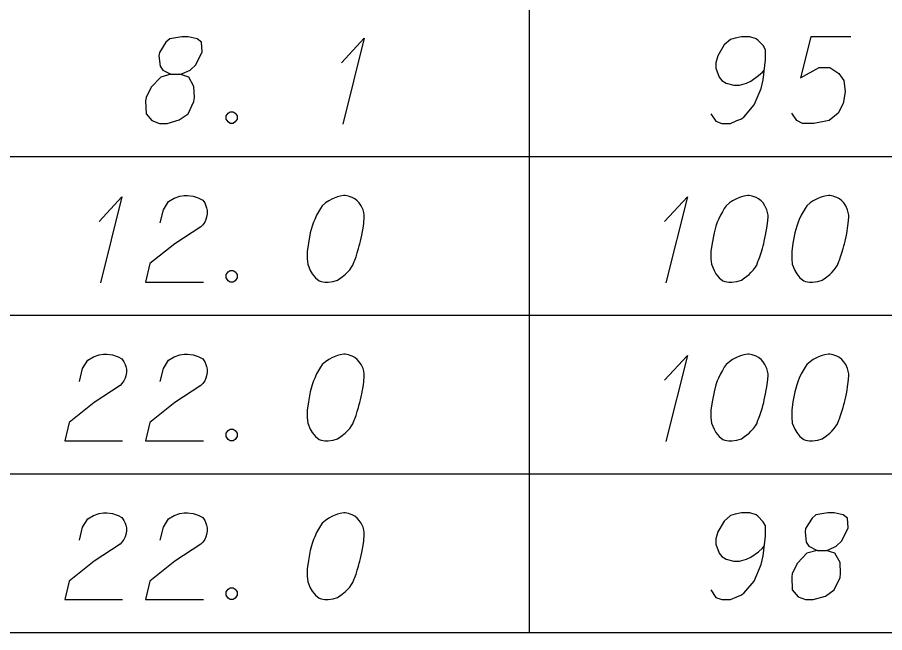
# Model space of a CAD drawing. Extents: x 2074207 to 2076812, y 516372 to 523312.
# Drawn here: x 2076621.77 to 2076669.87, y 517064.46 to 517098.58 of the extents above; entities that cross this region are included whole.
import ezdxf

# ---------------------------------------------------------------- set-up
doc = ezdxf.new("R2010")
doc.units = 0
for name, color, linetype in [('Prop DirtTable_ Soil Test Results - Outline (Major)', 7, 'Continuous'), ('Prop DirtTable_ Soil Test Results - Outline (Minor)', 7, 'Continuous'), ('Prop DirtTable_ Soil Test Results - Tx (Sample Data)', 7, 'Continuous')]:
    doc.layers.add(name, color=color, linetype=linetype)

msp = doc.modelspace()

# ---------------------------------------------------------------- linework, layer by layer
at = {"layer": 'Prop DirtTable_ Soil Test Results - Outline (Major)'}
msp.add_line((2076260.609, 517064.455), (2076811.903, 517064.455), dxfattribs=at)
at = {"layer": 'Prop DirtTable_ Soil Test Results - Outline (Minor)'}
for p, q in [((2076650.154, 517099.655), (2076650.154, 517090.855)), ((2076260.609, 517090.855), (2076811.903, 517090.855)), ((2076260.609, 517090.855), (2076811.903, 517090.855)), ((2076650.154, 517090.855), (2076650.154, 517082.055)), ((2076260.609, 517082.055), (2076811.903, 517082.055)), ((2076260.609, 517082.055), (2076811.903, 517082.055)), ((2076650.154, 517082.055), (2076650.154, 517073.255)), ((2076260.609, 517073.255), (2076811.903, 517073.255)), ((2076260.609, 517073.255), (2076811.903, 517073.255)), ((2076650.154, 517073.255), (2076650.154, 517064.455)), ((2076260.609, 517064.455), (2076811.903, 517064.455))]:
    msp.add_line(p, q, dxfattribs=at)
at = {"layer": 'Prop DirtTable_ Soil Test Results - Tx (Sample Data)'}
for points in [[(2076630.287, 517095.419), (2076630.78, 517095.419), (2076630.922, 517095.457), (2076631.345, 517095.646), (2076631.662, 517095.948), (2076632.015, 517096.667), (2076631.98, 517097.196), (2076631.733, 517097.385), (2076631.239, 517097.498), (2076630.886, 517097.498), (2076630.216, 517097.385), (2076630.004, 517097.196), (2076629.652, 517096.629), (2076629.616, 517096.44), (2076629.687, 517095.873), (2076629.828, 517095.646), (2076630.287, 517095.419), (2076629.722, 517095.268), (2076629.193, 517094.701), (2076628.911, 517094.134), (2076628.876, 517093.945), (2076628.911, 517093.227), (2076629.228, 517092.849), (2076629.652, 517092.698), (2076630.075, 517092.698), (2076630.745, 517092.887), (2076631.239, 517093.227), (2076631.557, 517093.907), (2076631.592, 517094.134), (2076631.557, 517094.739), (2076631.274, 517095.268), (2076630.78, 517095.419)], [(2076639.74, 517096.062), (2076641.01, 517097.422), (2076639.811, 517092.66)], [(2076660.236, 517093.227), (2076660.518, 517092.811), (2076660.835, 517092.698), (2076661.329, 517092.698), (2076661.682, 517092.849), (2076661.894, 517092.925), (2076662.07, 517093.038), (2076662.634, 517093.718), (2076663.022, 517094.626), (2076663.128, 517095.117), (2076663.269, 517096.213), (2076663.269, 517096.78), (2076663.128, 517097.007), (2076662.846, 517097.309), (2076662.74, 517097.385), (2076662.387, 517097.498), (2076661.929, 517097.498), (2076661.576, 517097.422), (2076661.329, 517097.347), (2076660.976, 517097.044), (2076660.624, 517096.44), (2076660.518, 517096.062), (2076660.518, 517095.759), (2076660.694, 517095.268), (2076660.835, 517095.079), (2076661.082, 517094.928), (2076661.506, 517094.815), (2076661.823, 517094.815), (2076662.211, 517094.928), (2076662.458, 517095.041), (2076662.881, 517095.344), (2076663.093, 517095.533), (2076663.199, 517095.646)], [(2076667.996, 517097.498), (2076665.774, 517097.498), (2076665.209, 517095.23), (2076666.232, 517095.797), (2076666.832, 517095.797), (2076667.326, 517095.457), (2076667.608, 517095.079), (2076667.679, 517094.437), (2076667.573, 517093.794), (2076667.291, 517093.265), (2076666.797, 517092.849), (2076665.95, 517092.698), (2076665.315, 517092.698), (2076664.998, 517092.849), (2076664.716, 517093.265)], [(2076633.567, 517093.341), (2076633.744, 517093.341), (2076633.849, 517093.265), (2076633.955, 517093.114), (2076633.955, 517092.925), (2076633.849, 517092.774), (2076633.744, 517092.698), (2076633.567, 517092.698), (2076633.461, 517092.774), (2076633.356, 517092.925), (2076633.356, 517093.114), (2076633.461, 517093.265), (2076633.567, 517093.341)], [(2076626.3, 517087.262), (2076627.57, 517088.622), (2076626.371, 517083.86)], [(2076629.687, 517087.186), (2076629.863, 517087.904), (2076630.146, 517088.358), (2076630.463, 517088.547), (2076630.78, 517088.66), (2076631.027, 517088.698), (2076631.204, 517088.698), (2076631.521, 517088.66), (2076631.733, 517088.585), (2076631.839, 517088.547), (2076632.05, 517088.433), (2076632.156, 517088.282), (2076632.227, 517088.131), (2076632.262, 517088.018), (2076632.297, 517087.867), (2076632.297, 517087.678), (2076632.262, 517087.489), (2076632.227, 517087.375), (2076632.156, 517087.224), (2076632.05, 517087.073), (2076631.945, 517086.959), (2076630.498, 517086.015), (2076629.123, 517084.918), (2076628.876, 517083.898), (2076632.086, 517083.898)], [(2076639.952, 517088.698), (2076639.882, 517088.698), (2076639.67, 517088.66), (2076639.529, 517088.622), (2076639.423, 517088.585), (2076639.247, 517088.509), (2076639.035, 517088.396), (2076638.859, 517088.282), (2076638.682, 517088.131), (2076638.576, 517087.98), (2076638.471, 517087.791), (2076638.365, 517087.602), (2076638.259, 517087.375), (2076638.188, 517087.224), (2076638.118, 517086.997), (2076638.012, 517086.619), (2076637.906, 517086.052), (2076637.836, 517085.599), (2076637.836, 517085.183), (2076637.871, 517084.881), (2076638.012, 517084.541), (2076638.118, 517084.352), (2076638.294, 517084.125), (2076638.506, 517083.974), (2076638.612, 517083.936), (2076638.823, 517083.898), (2076639, 517083.898), (2076639.282, 517083.936), (2076639.529, 517084.011), (2076639.705, 517084.125), (2076639.952, 517084.314), (2076640.058, 517084.427), (2076640.199, 517084.578), (2076640.305, 517084.729), (2076640.375, 517084.843), (2076640.446, 517085.032), (2076640.481, 517085.107), (2076640.552, 517085.296), (2076640.622, 517085.523), (2076640.693, 517085.75), (2076640.728, 517085.901), (2076640.763, 517086.015), (2076640.799, 517086.166), (2076640.869, 517086.506), (2076640.905, 517086.695), (2076640.94, 517086.884), (2076640.975, 517087.148), (2076641.01, 517087.489), (2076641.01, 517087.602), (2076640.975, 517087.753), (2076640.94, 517087.904), (2076640.834, 517088.131), (2076640.728, 517088.282), (2076640.622, 517088.396), (2076640.481, 517088.509), (2076640.34, 517088.585), (2076640.234, 517088.622), (2076640.129, 517088.66), (2076639.952, 517088.698)], [(2076657.66, 517087.262), (2076658.93, 517088.622), (2076657.731, 517083.86)], [(2076662.352, 517088.698), (2076662.282, 517088.698), (2076662.07, 517088.66), (2076661.929, 517088.622), (2076661.823, 517088.585), (2076661.647, 517088.509), (2076661.435, 517088.396), (2076661.259, 517088.282), (2076661.082, 517088.131), (2076660.976, 517087.98), (2076660.871, 517087.791), (2076660.765, 517087.602), (2076660.659, 517087.375), (2076660.588, 517087.224), (2076660.518, 517086.997), (2076660.412, 517086.619), (2076660.306, 517086.052), (2076660.236, 517085.599), (2076660.236, 517085.183), (2076660.271, 517084.881), (2076660.412, 517084.541), (2076660.518, 517084.352), (2076660.694, 517084.125), (2076660.906, 517083.974), (2076661.012, 517083.936), (2076661.223, 517083.898), (2076661.4, 517083.898), (2076661.682, 517083.936), (2076661.929, 517084.011), (2076662.105, 517084.125), (2076662.352, 517084.314), (2076662.458, 517084.427), (2076662.599, 517084.578), (2076662.705, 517084.729), (2076662.775, 517084.843), (2076662.846, 517085.032), (2076662.881, 517085.107), (2076662.952, 517085.296), (2076663.022, 517085.523), (2076663.093, 517085.75), (2076663.128, 517085.901), (2076663.163, 517086.015), (2076663.199, 517086.166), (2076663.269, 517086.506), (2076663.305, 517086.695), (2076663.34, 517086.884), (2076663.375, 517087.148), (2076663.41, 517087.489), (2076663.41, 517087.602), (2076663.375, 517087.753), (2076663.34, 517087.904), (2076663.234, 517088.131), (2076663.128, 517088.282), (2076663.022, 517088.396), (2076662.881, 517088.509), (2076662.74, 517088.585), (2076662.634, 517088.622), (2076662.529, 517088.66), (2076662.352, 517088.698)], [(2076666.832, 517088.698), (2076666.762, 517088.698), (2076666.55, 517088.66), (2076666.409, 517088.622), (2076666.303, 517088.585), (2076666.127, 517088.509), (2076665.915, 517088.396), (2076665.739, 517088.282), (2076665.562, 517088.131), (2076665.456, 517087.98), (2076665.351, 517087.791), (2076665.245, 517087.602), (2076665.139, 517087.375), (2076665.068, 517087.224), (2076664.998, 517086.997), (2076664.892, 517086.619), (2076664.786, 517086.052), (2076664.716, 517085.599), (2076664.716, 517085.183), (2076664.751, 517084.881), (2076664.892, 517084.541), (2076664.998, 517084.352), (2076665.174, 517084.125), (2076665.386, 517083.974), (2076665.492, 517083.936), (2076665.703, 517083.898), (2076665.88, 517083.898), (2076666.162, 517083.936), (2076666.409, 517084.011), (2076666.585, 517084.125), (2076666.832, 517084.314), (2076666.938, 517084.427), (2076667.079, 517084.578), (2076667.185, 517084.729), (2076667.255, 517084.843), (2076667.326, 517085.032), (2076667.361, 517085.107), (2076667.432, 517085.296), (2076667.502, 517085.523), (2076667.573, 517085.75), (2076667.608, 517085.901), (2076667.643, 517086.015), (2076667.679, 517086.166), (2076667.749, 517086.506), (2076667.785, 517086.695), (2076667.82, 517086.884), (2076667.855, 517087.148), (2076667.89, 517087.489), (2076667.89, 517087.602), (2076667.855, 517087.753), (2076667.82, 517087.904), (2076667.714, 517088.131), (2076667.608, 517088.282), (2076667.502, 517088.396), (2076667.361, 517088.509), (2076667.22, 517088.585), (2076667.114, 517088.622), (2076667.009, 517088.66), (2076666.832, 517088.698)], [(2076633.567, 517084.541), (2076633.744, 517084.541), (2076633.849, 517084.465), (2076633.955, 517084.314), (2076633.955, 517084.125), (2076633.849, 517083.974), (2076633.744, 517083.898), (2076633.567, 517083.898), (2076633.461, 517083.974), (2076633.356, 517084.125), (2076633.356, 517084.314), (2076633.461, 517084.465), (2076633.567, 517084.541)], [(2076625.207, 517078.386), (2076625.383, 517079.104), (2076625.666, 517079.558), (2076625.983, 517079.747), (2076626.3, 517079.86), (2076626.547, 517079.898), (2076626.724, 517079.898), (2076627.041, 517079.86), (2076627.253, 517079.785), (2076627.359, 517079.747), (2076627.57, 517079.633), (2076627.676, 517079.482), (2076627.747, 517079.331), (2076627.782, 517079.218), (2076627.817, 517079.067), (2076627.817, 517078.878), (2076627.782, 517078.689), (2076627.747, 517078.575), (2076627.676, 517078.424), (2076627.57, 517078.273), (2076627.465, 517078.159), (2076626.018, 517077.215), (2076624.643, 517076.118), (2076624.396, 517075.098), (2076627.606, 517075.098)], [(2076629.687, 517078.386), (2076629.863, 517079.104), (2076630.146, 517079.558), (2076630.463, 517079.747), (2076630.78, 517079.86), (2076631.027, 517079.898), (2076631.204, 517079.898), (2076631.521, 517079.86), (2076631.733, 517079.785), (2076631.839, 517079.747), (2076632.05, 517079.633), (2076632.156, 517079.482), (2076632.227, 517079.331), (2076632.262, 517079.218), (2076632.297, 517079.067), (2076632.297, 517078.878), (2076632.262, 517078.689), (2076632.227, 517078.575), (2076632.156, 517078.424), (2076632.05, 517078.273), (2076631.945, 517078.159), (2076630.498, 517077.215), (2076629.123, 517076.118), (2076628.876, 517075.098), (2076632.086, 517075.098)], [(2076639.952, 517079.898), (2076639.882, 517079.898), (2076639.67, 517079.86), (2076639.529, 517079.822), (2076639.423, 517079.785), (2076639.247, 517079.709), (2076639.035, 517079.596), (2076638.859, 517079.482), (2076638.682, 517079.331), (2076638.576, 517079.18), (2076638.471, 517078.991), (2076638.365, 517078.802), (2076638.259, 517078.575), (2076638.188, 517078.424), (2076638.118, 517078.197), (2076638.012, 517077.819), (2076637.906, 517077.252), (2076637.836, 517076.799), (2076637.836, 517076.383), (2076637.871, 517076.081), (2076638.012, 517075.741), (2076638.118, 517075.552), (2076638.294, 517075.325), (2076638.506, 517075.174), (2076638.612, 517075.136), (2076638.823, 517075.098), (2076639, 517075.098), (2076639.282, 517075.136), (2076639.529, 517075.211), (2076639.705, 517075.325), (2076639.952, 517075.514), (2076640.058, 517075.627), (2076640.199, 517075.778), (2076640.305, 517075.929), (2076640.375, 517076.043), (2076640.446, 517076.232), (2076640.481, 517076.307), (2076640.552, 517076.496), (2076640.622, 517076.723), (2076640.693, 517076.95), (2076640.728, 517077.101), (2076640.763, 517077.215), (2076640.799, 517077.366), (2076640.869, 517077.706), (2076640.905, 517077.895), (2076640.94, 517078.084), (2076640.975, 517078.348), (2076641.01, 517078.689), (2076641.01, 517078.802), (2076640.975, 517078.953), (2076640.94, 517079.104), (2076640.834, 517079.331), (2076640.728, 517079.482), (2076640.622, 517079.596), (2076640.481, 517079.709), (2076640.34, 517079.785), (2076640.234, 517079.822), (2076640.129, 517079.86), (2076639.952, 517079.898)], [(2076662.352, 517079.898), (2076662.282, 517079.898), (2076662.07, 517079.86), (2076661.929, 517079.822), (2076661.823, 517079.785), (2076661.647, 517079.709), (2076661.435, 517079.596), (2076661.259, 517079.482), (2076661.082, 517079.331), (2076660.976, 517079.18), (2076660.871, 517078.991), (2076660.765, 517078.802), (2076660.659, 517078.575), (2076660.588, 517078.424), (2076660.518, 517078.197), (2076660.412, 517077.819), (2076660.306, 517077.252), (2076660.236, 517076.799), (2076660.236, 517076.383), (2076660.271, 517076.081), (2076660.412, 517075.741), (2076660.518, 517075.552), (2076660.694, 517075.325), (2076660.906, 517075.174), (2076661.012, 517075.136), (2076661.223, 517075.098), (2076661.4, 517075.098), (2076661.682, 517075.136), (2076661.929, 517075.211), (2076662.105, 517075.325), (2076662.352, 517075.514), (2076662.458, 517075.627), (2076662.599, 517075.778), (2076662.705, 517075.929), (2076662.775, 517076.043), (2076662.846, 517076.232), (2076662.881, 517076.307), (2076662.952, 517076.496), (2076663.022, 517076.723), (2076663.093, 517076.95), (2076663.128, 517077.101), (2076663.163, 517077.215), (2076663.199, 517077.366), (2076663.269, 517077.706), (2076663.305, 517077.895), (2076663.34, 517078.084), (2076663.375, 517078.348), (2076663.41, 517078.689), (2076663.41, 517078.802), (2076663.375, 517078.953), (2076663.34, 517079.104), (2076663.234, 517079.331), (2076663.128, 517079.482), (2076663.022, 517079.596), (2076662.881, 517079.709), (2076662.74, 517079.785), (2076662.634, 517079.822), (2076662.529, 517079.86), (2076662.352, 517079.898)], [(2076666.832, 517079.898), (2076666.762, 517079.898), (2076666.55, 517079.86), (2076666.409, 517079.822), (2076666.303, 517079.785), (2076666.127, 517079.709), (2076665.915, 517079.596), (2076665.739, 517079.482), (2076665.562, 517079.331), (2076665.456, 517079.18), (2076665.351, 517078.991), (2076665.245, 517078.802), (2076665.139, 517078.575), (2076665.068, 517078.424), (2076664.998, 517078.197), (2076664.892, 517077.819), (2076664.786, 517077.252), (2076664.716, 517076.799), (2076664.716, 517076.383), (2076664.751, 517076.081), (2076664.892, 517075.741), (2076664.998, 517075.552), (2076665.174, 517075.325), (2076665.386, 517075.174), (2076665.492, 517075.136), (2076665.703, 517075.098), (2076665.88, 517075.098), (2076666.162, 517075.136), (2076666.409, 517075.211), (2076666.585, 517075.325), (2076666.832, 517075.514), (2076666.938, 517075.627), (2076667.079, 517075.778), (2076667.185, 517075.929), (2076667.255, 517076.043), (2076667.326, 517076.232), (2076667.361, 517076.307), (2076667.432, 517076.496), (2076667.502, 517076.723), (2076667.573, 517076.95), (2076667.608, 517077.101), (2076667.643, 517077.215), (2076667.679, 517077.366), (2076667.749, 517077.706), (2076667.785, 517077.895), (2076667.82, 517078.084), (2076667.855, 517078.348), (2076667.89, 517078.689), (2076667.89, 517078.802), (2076667.855, 517078.953), (2076667.82, 517079.104), (2076667.714, 517079.331), (2076667.608, 517079.482), (2076667.502, 517079.596), (2076667.361, 517079.709), (2076667.22, 517079.785), (2076667.114, 517079.822), (2076667.009, 517079.86), (2076666.832, 517079.898)], [(2076657.66, 517078.462), (2076658.93, 517079.822), (2076657.731, 517075.06)], [(2076633.567, 517075.741), (2076633.744, 517075.741), (2076633.849, 517075.665), (2076633.955, 517075.514), (2076633.955, 517075.325), (2076633.849, 517075.174), (2076633.744, 517075.098), (2076633.567, 517075.098), (2076633.461, 517075.174), (2076633.356, 517075.325), (2076633.356, 517075.514), (2076633.461, 517075.665), (2076633.567, 517075.741)], [(2076625.207, 517069.586), (2076625.383, 517070.304), (2076625.666, 517070.758), (2076625.983, 517070.947), (2076626.3, 517071.06), (2076626.547, 517071.098), (2076626.724, 517071.098), (2076627.041, 517071.06), (2076627.253, 517070.985), (2076627.359, 517070.947), (2076627.57, 517070.833), (2076627.676, 517070.682), (2076627.747, 517070.531), (2076627.782, 517070.418), (2076627.817, 517070.267), (2076627.817, 517070.078), (2076627.782, 517069.889), (2076627.747, 517069.775), (2076627.676, 517069.624), (2076627.57, 517069.473), (2076627.465, 517069.359), (2076626.018, 517068.415), (2076624.643, 517067.318), (2076624.396, 517066.298), (2076627.606, 517066.298)], [(2076629.687, 517069.586), (2076629.863, 517070.304), (2076630.146, 517070.758), (2076630.463, 517070.947), (2076630.78, 517071.06), (2076631.027, 517071.098), (2076631.204, 517071.098), (2076631.521, 517071.06), (2076631.733, 517070.985), (2076631.839, 517070.947), (2076632.05, 517070.833), (2076632.156, 517070.682), (2076632.227, 517070.531), (2076632.262, 517070.418), (2076632.297, 517070.267), (2076632.297, 517070.078), (2076632.262, 517069.889), (2076632.227, 517069.775), (2076632.156, 517069.624), (2076632.05, 517069.473), (2076631.945, 517069.359), (2076630.498, 517068.415), (2076629.123, 517067.318), (2076628.876, 517066.298), (2076632.086, 517066.298)], [(2076639.952, 517071.098), (2076639.882, 517071.098), (2076639.67, 517071.06), (2076639.529, 517071.022), (2076639.423, 517070.985), (2076639.247, 517070.909), (2076639.035, 517070.796), (2076638.859, 517070.682), (2076638.682, 517070.531), (2076638.576, 517070.38), (2076638.471, 517070.191), (2076638.365, 517070.002), (2076638.259, 517069.775), (2076638.188, 517069.624), (2076638.118, 517069.397), (2076638.012, 517069.019), (2076637.906, 517068.452), (2076637.836, 517067.999), (2076637.836, 517067.583), (2076637.871, 517067.281), (2076638.012, 517066.941), (2076638.118, 517066.752), (2076638.294, 517066.525), (2076638.506, 517066.374), (2076638.612, 517066.336), (2076638.823, 517066.298), (2076639, 517066.298), (2076639.282, 517066.336), (2076639.529, 517066.411), (2076639.705, 517066.525), (2076639.952, 517066.714), (2076640.058, 517066.827), (2076640.199, 517066.978), (2076640.305, 517067.129), (2076640.375, 517067.243), (2076640.446, 517067.432), (2076640.481, 517067.507), (2076640.552, 517067.696), (2076640.622, 517067.923), (2076640.693, 517068.15), (2076640.728, 517068.301), (2076640.763, 517068.415), (2076640.799, 517068.566), (2076640.869, 517068.906), (2076640.905, 517069.095), (2076640.94, 517069.284), (2076640.975, 517069.548), (2076641.01, 517069.889), (2076641.01, 517070.002), (2076640.975, 517070.153), (2076640.94, 517070.304), (2076640.834, 517070.531), (2076640.728, 517070.682), (2076640.622, 517070.796), (2076640.481, 517070.909), (2076640.34, 517070.985), (2076640.234, 517071.022), (2076640.129, 517071.06), (2076639.952, 517071.098)], [(2076660.236, 517066.827), (2076660.518, 517066.411), (2076660.835, 517066.298), (2076661.329, 517066.298), (2076661.682, 517066.449), (2076661.894, 517066.525), (2076662.07, 517066.638), (2076662.634, 517067.318), (2076663.022, 517068.226), (2076663.128, 517068.717), (2076663.269, 517069.813), (2076663.269, 517070.38), (2076663.128, 517070.607), (2076662.846, 517070.909), (2076662.74, 517070.985), (2076662.387, 517071.098), (2076661.929, 517071.098), (2076661.576, 517071.022), (2076661.329, 517070.947), (2076660.976, 517070.644), (2076660.624, 517070.04), (2076660.518, 517069.662), (2076660.518, 517069.359), (2076660.694, 517068.868), (2076660.835, 517068.679), (2076661.082, 517068.528), (2076661.506, 517068.415), (2076661.823, 517068.415), (2076662.211, 517068.528), (2076662.458, 517068.641), (2076662.881, 517068.944), (2076663.093, 517069.133), (2076663.199, 517069.246)], [(2076666.127, 517069.019), (2076666.62, 517069.019), (2076666.762, 517069.057), (2076667.185, 517069.246), (2076667.502, 517069.548), (2076667.855, 517070.267), (2076667.82, 517070.796), (2076667.573, 517070.985), (2076667.079, 517071.098), (2076666.726, 517071.098), (2076666.056, 517070.985), (2076665.844, 517070.796), (2076665.492, 517070.229), (2076665.456, 517070.04), (2076665.527, 517069.473), (2076665.668, 517069.246), (2076666.127, 517069.019), (2076665.562, 517068.868), (2076665.033, 517068.301), (2076664.751, 517067.734), (2076664.716, 517067.545), (2076664.751, 517066.827), (2076665.068, 517066.449), (2076665.492, 517066.298), (2076665.915, 517066.298), (2076666.585, 517066.487), (2076667.079, 517066.827), (2076667.397, 517067.507), (2076667.432, 517067.734), (2076667.397, 517068.339), (2076667.114, 517068.868), (2076666.62, 517069.019)], [(2076633.567, 517066.941), (2076633.744, 517066.941), (2076633.849, 517066.865), (2076633.955, 517066.714), (2076633.955, 517066.525), (2076633.849, 517066.374), (2076633.744, 517066.298), (2076633.567, 517066.298), (2076633.461, 517066.374), (2076633.356, 517066.525), (2076633.356, 517066.714), (2076633.461, 517066.865), (2076633.567, 517066.941)]]:
    msp.add_lwpolyline(points, dxfattribs=at)

doc.saveas('drawing.dxf')
